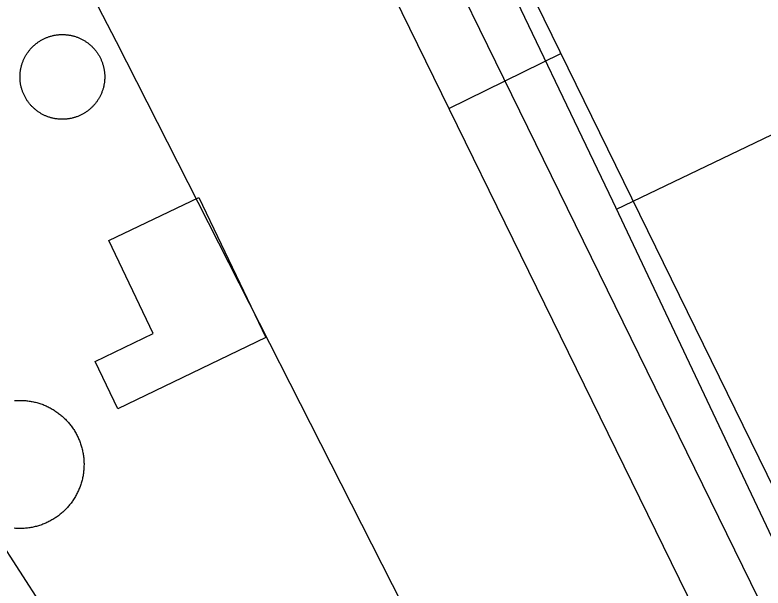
# Model space of a CAD drawing. Extents: x 3651524 to 3689615, y 505651 to 531377.
# Drawn here: x 3679434.8 to 3679614.6, y 515609.2 to 515746.9 of the extents above; entities that cross this region are included whole.
import ezdxf

# ---------------------------------------------------------------- set-up
doc = ezdxf.new("R2010")
doc.units = 0
for name, color, linetype in [('V-BLDG-OTLN', 7, 'Continuous'), ('V-DOMW-TANK', 7, 'Continuous'), ('V-ROAD-CNTR', 7, 'Continuous'), ('V-UTIL-LINE', 7, 'Continuous')]:
    doc.layers.add(name, color=color, linetype=linetype)

msp = doc.modelspace()

# ---------------------------------------------------------------- linework, layer by layer
at = {"layer": 'V-BLDG-OTLN'}
msp.add_lwpolyline([(3679495.124, 515669.355), (3679459.471, 515652.269), (3679454.029, 515663.623), (3679468.015, 515670.326), (3679457.298, 515692.688), (3679478.97, 515703.07)], close=True, dxfattribs=at)
at = {"layer": 'V-DOMW-TANK'}
for points in [[(3679436.203, 515729.868), (3679436.167, 515730.042), (3679436.134, 515730.216), (3679436.105, 515730.392), (3679436.078, 515730.568), (3679436.054, 515730.744), (3679436.033, 515730.92), (3679436.015, 515731.097), (3679436.001, 515731.275), (3679435.992, 515731.451), (3679435.982, 515731.629), (3679435.976, 515731.807), (3679435.974, 515731.983), (3679435.976, 515732.161), (3679435.98, 515732.34), (3679435.986, 515732.518), (3679435.997, 515732.694), (3679436.011, 515732.87), (3679436.027, 515733.048), (3679436.048, 515733.226), (3679436.07, 515733.403), (3679436.095, 515733.579), (3679436.124, 515733.753), (3679436.156, 515733.929), (3679436.191, 515734.103), (3679436.228, 515734.277), (3679436.271, 515734.449), (3679436.314, 515734.621), (3679436.361, 515734.793), (3679436.41, 515734.963), (3679436.464, 515735.133), (3679436.521, 515735.301), (3679436.578, 515735.469), (3679436.642, 515735.637), (3679436.705, 515735.803), (3679436.773, 515735.967), (3679436.844, 515736.131), (3679436.914, 515736.292), (3679436.992, 515736.452), (3679437.072, 515736.612), (3679437.156, 515736.769), (3679437.238, 515736.925), (3679437.326, 515737.081), (3679437.416, 515737.234), (3679437.508, 515737.386), (3679437.6, 515737.537), (3679437.701, 515737.685), (3679437.801, 515737.832), (3679437.903, 515737.978), (3679438.008, 515738.119), (3679438.116, 515738.262), (3679438.227, 515738.402), (3679438.339, 515738.539), (3679438.454, 515738.674), (3679438.573, 515738.807), (3679438.692, 515738.938), (3679438.815, 515739.067), (3679438.937, 515739.196), (3679439.064, 515739.321), (3679439.193, 515739.444), (3679439.325, 515739.563), (3679439.458, 515739.682), (3679439.593, 515739.798), (3679439.728, 515739.911), (3679439.869, 515740.022), (3679440.009, 515740.13), (3679440.152, 515740.239), (3679440.295, 515740.341), (3679440.443, 515740.442), (3679440.59, 515740.54), (3679440.74, 515740.636), (3679440.891, 515740.73), (3679441.043, 515740.82), (3679441.198, 515740.909), (3679441.354, 515740.995), (3679441.512, 515741.076), (3679441.672, 515741.156), (3679441.831, 515741.234), (3679441.993, 515741.308), (3679442.155, 515741.38), (3679442.319, 515741.447), (3679442.485, 515741.513), (3679442.651, 515741.576), (3679442.818, 515741.636), (3679442.986, 515741.693), (3679443.156, 515741.746), (3679443.328, 515741.797), (3679443.498, 515741.846), (3679443.67, 515741.892), (3679443.842, 515741.933), (3679444.017, 515741.971), (3679444.191, 515742.008), (3679444.365, 515742.041), (3679444.541, 515742.072), (3679444.717, 515742.098), (3679444.893, 515742.121), (3679445.069, 515742.141), (3679445.247, 515742.16), (3679445.424, 515742.174), (3679445.602, 515742.186), (3679445.78, 515742.195)], [(3679445.78, 515742.195), (3679445.956, 515742.199), (3679446.134, 515742.201), (3679446.312, 515742.201), (3679446.491, 515742.197), (3679446.669, 515742.189), (3679446.845, 515742.178), (3679447.023, 515742.166), (3679447.199, 515742.15), (3679447.377, 515742.129), (3679447.553, 515742.107), (3679447.73, 515742.08), (3679447.904, 515742.051), (3679448.08, 515742.021), (3679448.254, 515741.986), (3679448.428, 515741.947), (3679448.6, 515741.906), (3679448.772, 515741.863), (3679448.944, 515741.816), (3679449.114, 515741.767), (3679449.284, 515741.713), (3679449.454, 515741.656), (3679449.622, 515741.599), (3679449.788, 515741.537), (3679449.954, 515741.472), (3679450.118, 515741.404), (3679450.281, 515741.334), (3679450.443, 515741.261), (3679450.605, 515741.185), (3679450.763, 515741.105), (3679450.922, 515741.025), (3679451.078, 515740.939), (3679451.234, 515740.853), (3679451.387, 515740.763), (3679451.539, 515740.671), (3679451.688, 515740.575), (3679451.838, 515740.478), (3679451.983, 515740.378), (3679452.129, 515740.276), (3679452.272, 515740.169), (3679452.413, 515740.063), (3679452.553, 515739.952), (3679452.69, 515739.839), (3679452.827, 515739.725), (3679452.958, 515739.606), (3679453.091, 515739.487), (3679453.22, 515739.364), (3679453.345, 515739.241), (3679453.472, 515739.114), (3679453.595, 515738.983), (3679453.716, 515738.854), (3679453.835, 515738.723), (3679453.949, 515738.588), (3679454.064, 515738.451), (3679454.175, 515738.312), (3679454.283, 515738.172), (3679454.39, 515738.029), (3679454.494, 515737.884), (3679454.594, 515737.738), (3679454.693, 515737.591), (3679454.789, 515737.441), (3679454.883, 515737.29), (3679454.973, 515737.138), (3679455.061, 515736.982), (3679455.145, 515736.827), (3679455.229, 515736.669), (3679455.309, 515736.511), (3679455.385, 515736.35), (3679455.461, 515736.188), (3679455.53, 515736.026), (3679455.6, 515735.862), (3679455.666, 515735.696), (3679455.729, 515735.53), (3679455.788, 515735.363), (3679455.846, 515735.195), (3679455.899, 515735.025), (3679455.95, 515734.855), (3679455.997, 515734.683), (3679456.042, 515734.511), (3679456.085, 515734.339), (3679456.124, 515734.164), (3679456.159, 515733.99), (3679456.192, 515733.816), (3679456.223, 515733.642), (3679456.249, 515733.466), (3679456.274, 515733.288), (3679456.294, 515733.114), (3679456.311, 515732.936), (3679456.325, 515732.76), (3679456.337, 515732.581), (3679456.345, 515732.403), (3679456.352, 515732.227), (3679456.354, 515732.049), (3679456.352, 515731.871), (3679456.348, 515731.693), (3679456.339, 515731.516), (3679456.327, 515731.338), (3679456.317, 515731.16), (3679456.3, 515730.984), (3679456.28, 515730.808), (3679456.257, 515730.632)], [(3679443.042, 515722.321), (3679442.874, 515722.376), (3679442.706, 515722.433), (3679442.54, 515722.497), (3679442.374, 515722.56), (3679442.208, 515722.628), (3679442.046, 515722.7), (3679441.885, 515722.771), (3679441.723, 515722.847), (3679441.563, 515722.927), (3679441.405, 515723.009), (3679441.25, 515723.093), (3679441.094, 515723.179), (3679440.94, 515723.271), (3679440.789, 515723.361), (3679440.639, 515723.457), (3679440.49, 515723.554), (3679440.342, 515723.654), (3679440.199, 515723.759), (3679440.056, 515723.863), (3679439.914, 515723.972), (3679439.773, 515724.08), (3679439.636, 515724.193), (3679439.501, 515724.309), (3679439.368, 515724.426), (3679439.237, 515724.545), (3679439.107, 515724.668), (3679438.978, 515724.793), (3679438.856, 515724.918), (3679438.731, 515725.047), (3679438.612, 515725.18), (3679438.493, 515725.311), (3679438.378, 515725.444), (3679438.264, 515725.581), (3679438.153, 515725.721), (3679438.045, 515725.862), (3679437.938, 515726.003), (3679437.834, 515726.149), (3679437.733, 515726.294), (3679437.635, 515726.441), (3679437.539, 515726.593), (3679437.445, 515726.742), (3679437.354, 515726.896), (3679437.266, 515727.05), (3679437.18, 515727.207), (3679437.098, 515727.363), (3679437.019, 515727.523), (3679436.941, 515727.685), (3679436.867, 515727.844), (3679436.795, 515728.008), (3679436.728, 515728.172), (3679436.662, 515728.336), (3679436.599, 515728.504), (3679436.539, 515728.67), (3679436.482, 515728.838), (3679436.429, 515729.008), (3679436.377, 515729.178), (3679436.328, 515729.35), (3679436.283, 515729.522), (3679436.242, 515729.694), (3679436.203, 515729.868)], [(3679456.257, 515730.632), (3679456.231, 515730.458), (3679456.202, 515730.279), (3679456.171, 515730.105), (3679456.137, 515729.929), (3679456.098, 515729.757), (3679456.057, 515729.583), (3679456.014, 515729.411), (3679455.967, 515729.239), (3679455.915, 515729.069), (3679455.862, 515728.899), (3679455.807, 515728.731), (3679455.747, 515728.563), (3679455.686, 515728.397), (3679455.623, 515728.231), (3679455.555, 515728.065), (3679455.483, 515727.904), (3679455.41, 515727.744), (3679455.334, 515727.58), (3679455.254, 515727.42), (3679455.174, 515727.263), (3679455.09, 515727.107), (3679455.002, 515726.951), (3679454.912, 515726.798), (3679454.82, 515726.646), (3679454.726, 515726.497), (3679454.627, 515726.347), (3679454.527, 515726.202), (3679454.424, 515726.056), (3679454.318, 515725.913), (3679454.214, 515725.772), (3679454.101, 515725.632), (3679453.988, 515725.493), (3679453.872, 515725.358), (3679453.755, 515725.225), (3679453.636, 515725.094), (3679453.513, 515724.965), (3679453.388, 515724.838), (3679453.263, 515724.713), (3679453.134, 515724.59), (3679453.003, 515724.469), (3679452.868, 515724.35), (3679452.735, 515724.236), (3679452.598, 515724.121), (3679452.46, 515724.01), (3679452.319, 515723.902), (3679452.176, 515723.795), (3679452.032, 515723.691), (3679451.887, 515723.591), (3679451.735, 515723.492), (3679451.586, 515723.396), (3679451.436, 515723.302), (3679451.283, 515723.212), (3679451.129, 515723.124), (3679450.974, 515723.038), (3679450.816, 515722.956), (3679450.656, 515722.876), (3679450.496, 515722.8), (3679450.337, 515722.724), (3679450.171, 515722.653), (3679450.009, 515722.585), (3679449.843, 515722.52), (3679449.675, 515722.456), (3679449.509, 515722.397), (3679449.339, 515722.339), (3679449.173, 515722.284), (3679448.999, 515722.235), (3679448.829, 515722.188), (3679448.657, 515722.143), (3679448.483, 515722.1), (3679448.311, 515722.061), (3679448.137, 515722.024), (3679447.961, 515721.991), (3679447.787, 515721.962), (3679447.611, 515721.936), (3679447.435, 515721.911), (3679447.259, 515721.891), (3679447.08, 515721.872), (3679446.904, 515721.858), (3679446.728, 515721.848), (3679446.55, 515721.84), (3679446.368, 515721.833), (3679446.194, 515721.831), (3679446.015, 515721.833), (3679445.837, 515721.84), (3679445.659, 515721.844), (3679445.481, 515721.854), (3679445.305, 515721.866), (3679445.127, 515721.885), (3679444.95, 515721.903), (3679444.774, 515721.926), (3679444.598, 515721.952), (3679444.422, 515721.981), (3679444.248, 515722.012), (3679444.074, 515722.048), (3679443.9, 515722.085), (3679443.728, 515722.126), (3679443.554, 515722.169), (3679443.384, 515722.216), (3679443.212, 515722.268), (3679443.042, 515722.321)], [(3679434.657, 515654.233), (3679434.925, 515654.254), (3679435.194, 515654.268), (3679435.462, 515654.28), (3679435.73, 515654.286), (3679435.999, 515654.288), (3679436.267, 515654.284), (3679436.535, 515654.278), (3679436.806, 515654.266), (3679437.072, 515654.247), (3679437.34, 515654.227), (3679437.608, 515654.2), (3679437.875, 515654.17), (3679438.141, 515654.133), (3679438.405, 515654.094), (3679438.671, 515654.049), (3679438.935, 515654), (3679439.2, 515653.944), (3679439.462, 515653.887), (3679439.722, 515653.823), (3679439.982, 515653.756), (3679440.242, 515653.682), (3679440.5, 515653.606), (3679440.756, 515653.524), (3679441.01, 515653.438), (3679441.264, 515653.348), (3679441.514, 515653.254), (3679441.764, 515653.154), (3679442.012, 515653.051), (3679442.259, 515652.943), (3679442.503, 515652.832), (3679442.745, 515652.715), (3679442.986, 515652.597), (3679443.224, 515652.47), (3679443.459, 515652.343), (3679443.693, 515652.21), (3679443.922, 515652.072), (3679444.154, 515651.931), (3679444.379, 515651.786), (3679444.604, 515651.638), (3679444.825, 515651.485), (3679445.043, 515651.329), (3679445.26, 515651.169), (3679445.473, 515651.003), (3679445.682, 515650.837), (3679445.888, 515650.665), (3679446.093, 515650.489), (3679446.294, 515650.311), (3679446.491, 515650.129), (3679446.685, 515649.945), (3679446.878, 515649.756), (3679447.066, 515649.564), (3679447.25, 515649.369), (3679447.431, 515649.17), (3679447.609, 515648.968), (3679447.783, 515648.763), (3679447.953, 515648.556), (3679448.121, 515648.345), (3679448.283, 515648.132), (3679448.442, 515647.915), (3679448.598, 515647.696), (3679448.749, 515647.475), (3679448.897, 515647.249), (3679449.042, 515647.022), (3679449.182, 515646.793), (3679449.317, 515646.561), (3679449.45, 515646.328), (3679449.577, 515646.09), (3679449.7, 515645.853), (3679449.821, 515645.611), (3679449.935, 515645.369), (3679450.046, 515645.124), (3679450.152, 515644.878), (3679450.255, 515644.63), (3679450.353, 515644.378), (3679450.447, 515644.124), (3679450.535, 515643.874), (3679450.621, 515643.62), (3679450.701, 515643.362), (3679450.777, 515643.104), (3679450.849, 515642.842), (3679450.914, 515642.584), (3679450.978, 515642.324), (3679451.035, 515642.062), (3679451.088, 515641.798), (3679451.135, 515641.533), (3679451.18, 515641.267), (3679451.219, 515641.003), (3679451.254, 515640.735), (3679451.283, 515640.468), (3679451.309, 515640.2), (3679451.33, 515639.934), (3679451.344, 515639.666)], [(3679451.344, 515639.666), (3679451.357, 515639.395), (3679451.363, 515639.127), (3679451.365, 515638.859), (3679451.361, 515638.59), (3679451.355, 515638.322), (3679451.342, 515638.054), (3679451.324, 515637.786), (3679451.303, 515637.517), (3679451.277, 515637.249), (3679451.246, 515636.983), (3679451.211, 515636.717), (3679451.168, 515636.45), (3679451.125, 515636.186), (3679451.076, 515635.922), (3679451.023, 515635.656), (3679450.963, 515635.396), (3679450.9, 515635.135), (3679450.832, 515634.875), (3679450.759, 515634.615), (3679450.683, 515634.359), (3679450.601, 515634.103), (3679450.513, 515633.847), (3679450.423, 515633.595), (3679450.331, 515633.343), (3679450.232, 515633.094), (3679450.128, 515632.846), (3679450.021, 515632.6), (3679449.909, 515632.354), (3679449.792, 515632.113), (3679449.671, 515631.873), (3679449.548, 515631.633), (3679449.419, 515631.398), (3679449.286, 515631.164), (3679449.149, 515630.933), (3679449.008, 515630.708), (3679448.862, 515630.478), (3679448.715, 515630.255), (3679448.561, 515630.034), (3679448.405, 515629.815), (3679448.246, 515629.6), (3679448.082, 515629.387), (3679447.914, 515629.176), (3679447.742, 515628.969), (3679447.568, 515628.766), (3679447.388, 515628.565), (3679447.207, 515628.367), (3679447.021, 515628.17), (3679446.833, 515627.982), (3679446.64, 515627.793), (3679446.445, 515627.609), (3679446.247, 515627.425), (3679446.044, 515627.251), (3679445.839, 515627.077), (3679445.632, 515626.905), (3679445.421, 515626.739), (3679445.208, 515626.575), (3679444.991, 515626.415), (3679444.772, 515626.259), (3679444.551, 515626.108), (3679444.326, 515625.96), (3679444.098, 515625.817), (3679443.869, 515625.676), (3679443.638, 515625.541), (3679443.404, 515625.409), (3679443.167, 515625.28), (3679442.929, 515625.158), (3679442.687, 515625.039), (3679442.446, 515624.92), (3679442.2, 515624.811), (3679441.954, 515624.705), (3679441.706, 515624.603), (3679441.454, 515624.502), (3679441.203, 515624.412), (3679440.951, 515624.322), (3679440.695, 515624.238), (3679440.439, 515624.158), (3679440.181, 515624.082), (3679439.921, 515624.011), (3679439.66, 515623.943), (3679439.4, 515623.882), (3679439.138, 515623.824), (3679438.874, 515623.771), (3679438.61, 515623.722), (3679438.344, 515623.679), (3679438.077, 515623.64), (3679437.809, 515623.605), (3679437.545, 515623.574), (3679437.277, 515623.548), (3679437.01, 515623.529), (3679436.742, 515623.513), (3679436.472, 515623.503), (3679436.203, 515623.497), (3679435.935, 515623.495), (3679435.667, 515623.497), (3679435.399, 515623.505), (3679435.13, 515623.517), (3679434.862, 515623.534), (3679434.594, 515623.556)]]:
    msp.add_lwpolyline(points, dxfattribs=at)
at = {"layer": 'V-ROAD-CNTR'}
msp.add_line((3679539.093, 515724.452), (3679566.032, 515737.652), dxfattribs=at)
for points in [[(3679598.2, 515231.752), (3679580.64, 515276.962), (3679577.301, 515290.21), (3679573.941, 515312.824), (3679573.248, 515329.468), (3679575.836, 515354.61), (3679583.728, 515378.745), (3679588.404, 515387.043), (3679598.218, 515398.975), (3679610.136, 515409.719), (3679620.476, 515416.924), (3679638.807, 515427.165), (3679657.933, 515439.868), (3679671.3, 515451.948), (3679677.834, 515460.27), (3679682.516, 515470.071), (3679684.774, 515479.427), (3679686.476, 515491.875), (3679263.235, 516355.544)], [(3679670.995, 515489.378), (3679249.765, 516348.943)], [(3679542.831, 515350.205), (3679556.136, 515390.889), (3679563.562, 515404.067), (3679576.47, 515419.759), (3679591.444, 515433.259), (3679604.546, 515442.388), (3679623.169, 515452.793), (3679639.475, 515463.622), (3679649.284, 515472.488), (3679652.192, 515476.192), (3679654.092, 515480.167), (3679655.256, 515484.991), (3679655.514, 515486.881), (3679299.031, 516214.324)]]:
    msp.add_lwpolyline(points, dxfattribs=at)
at = {"layer": 'V-UTIL-LINE'}
msp.add_line((3679454.623, 515584.505), (3679427.69, 515625.907), dxfattribs=at)
for points in [[(3679877.99, 515517.685), (3679862.955, 515558.536), (3679837.912, 515549.134), (3679816.22, 515544.257), (3679769.393, 515523.421), (3679731.109, 515506.388), (3679683.633, 515486.881), (3679634.821, 515583.309), (3679623.262, 515607.702), (3679578.523, 515702.128), (3679460.827, 515947.707), (3679407.628, 516055.995), (3679328.618, 516226.274)], [(3679278.897, 515454.631), (3679325.116, 515476.78), (3679428.075, 515523.528), (3679467.014, 515541.216), (3679489.64, 515562.452), (3679537.844, 515585.879), (3679459.213, 515740.46), (3679409.715, 515835.606), (3679362.77, 515926.779), (3679294.517, 516075.292), (3679269.834, 516126.795), (3679273.906, 516135.241), (3679248.555, 516186.099)], [(3679579.416, 515700.248), (3679616.7, 515718.1), (3679641.515, 515710.111), (3679740.972, 515757.493), (3679785.033, 515778.485), (3679796.903, 515784.142)]]:
    msp.add_lwpolyline(points, dxfattribs=at)

doc.saveas('drawing.dxf')
